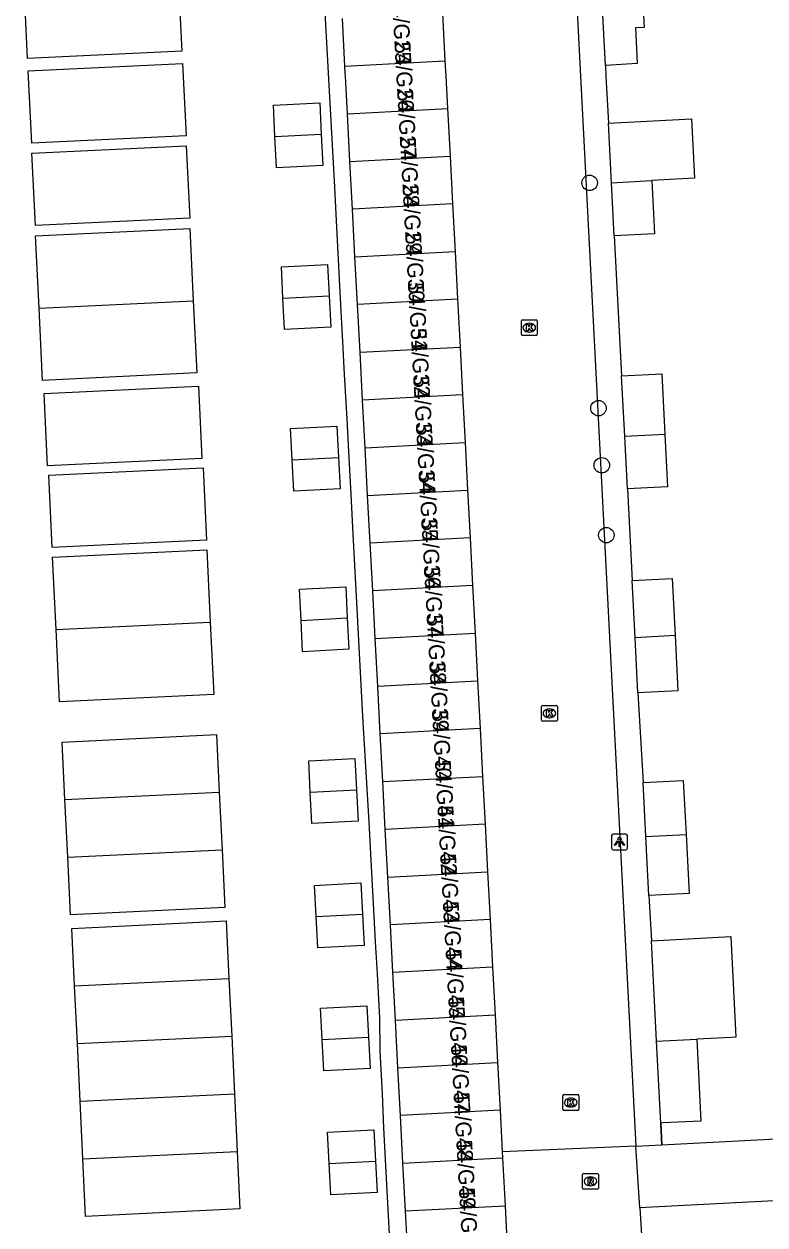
# Model space of a CAD drawing. Extents: x 158087 to 159494, y 382905 to 383981.
# Drawn here: x 158903.3 to 158950.2, y 383427.4 to 383503.3 of the extents above; entities that cross this region are included whole.
import ezdxf

# ---------------------------------------------------------------- set-up
doc = ezdxf.new("R2010")
doc.units = 0
for name, color, linetype in [('IMGEO_Boom', 7, 'Continuous'), ('IMGEO_Kolk', 7, 'Continuous'), ('IMGEO_Lichtpunt', 7, 'Continuous'), ('IMGEO_Muur', 7, 'Continuous'), ('IMGEO_Pand', 7, 'Continuous'), ('IMGEO_Pand_nummerreeks', 7, 'Continuous'), ('IMGEO_Pand_vergunning_verleend', 7, 'Continuous'), ('IMGEO_Rijbaan_lokaal_open', 7, 'Continuous'), ('IMGEO_Rioolput', 7, 'Continuous'), ('IMGEO_Voetpad_open', 7, 'Continuous')]:
    doc.layers.add(name, color=color, linetype=linetype)

msp = doc.modelspace()

# ---------------------------------------------------------------- linework, layer by layer
at = {"layer": 'IMGEO_Boom'}
for centre in [(158939.06, 383493.255), (158939.619, 383479.012), (158939.829, 383475.405), (158940.117, 383470.985)]:
    msp.add_circle(centre, 0.489, dxfattribs=at)
at = {"layer": 'IMGEO_Kolk'}
for p, q in [((158934.745, 383483.678), (158934.745, 383484.53)), ((158934.82, 383484.604), (158935.672, 383484.604)), ((158935.233, 383484.384), (158935.258, 383484.384)), ((158935.746, 383484.53), (158935.746, 383483.678)), ((158935.672, 383483.604), (158934.82, 383483.604)), ((158935.256, 383483.824), (158935.231, 383483.824)), ((158936.018, 383459.293), (158936.018, 383460.145)), ((158936.093, 383460.219), (158936.945, 383460.219)), ((158936.506, 383459.999), (158936.531, 383459.999)), ((158937.019, 383460.145), (158937.019, 383459.293)), ((158936.945, 383459.219), (158936.093, 383459.219)), ((158936.529, 383459.439), (158936.504, 383459.439)), ((158937.37, 383434.692), (158937.37, 383435.544)), ((158937.445, 383435.618), (158938.297, 383435.618)), ((158937.858, 383435.398), (158937.883, 383435.398)), ((158938.371, 383435.544), (158938.371, 383434.692)), ((158938.297, 383434.618), (158937.445, 383434.618)), ((158937.881, 383434.838), (158937.856, 383434.838))]:
    msp.add_line(p, q, dxfattribs=at)
for points in [[(158934.745, 383483.678), (158934.745, 383484.53)], [(158934.82, 383484.604), (158935.672, 383484.604)], [(158935.066, 383484.304), (158935.189, 383484.304), (158935.189, 383484.153), (158935.319, 383484.304), (158935.483, 383484.304), (158935.337, 383484.153), (158935.49, 383483.904), (158935.338, 383483.904), (158935.253, 383484.068), (158935.189, 383484.001), (158935.189, 383483.904), (158935.066, 383483.904), (158935.066, 383484.304)], [(158935.746, 383484.53), (158935.746, 383483.678)], [(158935.672, 383483.604), (158934.82, 383483.604)], [(158936.018, 383459.293), (158936.018, 383460.145)], [(158936.093, 383460.219), (158936.945, 383460.219)], [(158936.339, 383459.919), (158936.462, 383459.919), (158936.462, 383459.768), (158936.592, 383459.919), (158936.756, 383459.919), (158936.61, 383459.768), (158936.763, 383459.519), (158936.611, 383459.519), (158936.526, 383459.683), (158936.462, 383459.616), (158936.462, 383459.519), (158936.339, 383459.519), (158936.339, 383459.919)], [(158937.019, 383460.145), (158937.019, 383459.293)], [(158936.945, 383459.219), (158936.093, 383459.219)], [(158937.37, 383434.692), (158937.37, 383435.544)], [(158937.445, 383435.618), (158938.297, 383435.618)], [(158937.691, 383435.318), (158937.814, 383435.318), (158937.814, 383435.167), (158937.944, 383435.318), (158938.108, 383435.318), (158937.962, 383435.167), (158938.115, 383434.918), (158937.963, 383434.918), (158937.878, 383435.082), (158937.814, 383435.015), (158937.814, 383434.918), (158937.691, 383434.918), (158937.691, 383435.318)], [(158938.371, 383435.544), (158938.371, 383434.692)], [(158938.297, 383434.618), (158937.445, 383434.618)]]:
    msp.add_lwpolyline(points, dxfattribs=at)
for centre, start, end in [((158934.822, 383484.528), 91.55205, 178.44795), ((158934.822, 383484.528), 91.55205, 178.44795), ((158935.67, 383484.528), 1.55205, 88.44795), ((158935.67, 383484.528), 1.55205, 88.44795), ((158934.822, 383483.68), 181.55205, 268.44795), ((158934.822, 383483.68), 181.55205, 268.44795), ((158935.67, 383483.68), 271.55205, 358.44795), ((158935.67, 383483.68), 271.55205, 358.44795), ((158936.095, 383460.143), 91.55205, 178.44795), ((158936.095, 383460.143), 91.55205, 178.44795), ((158936.943, 383460.143), 1.55205, 88.44795), ((158936.943, 383460.143), 1.55205, 88.44795), ((158936.095, 383459.295), 181.55205, 268.44795), ((158936.095, 383459.295), 181.55205, 268.44795), ((158936.943, 383459.295), 271.55205, 358.44795), ((158936.943, 383459.295), 271.55205, 358.44795), ((158937.447, 383435.542), 91.55205, 178.44795), ((158937.447, 383435.542), 91.55205, 178.44795), ((158938.295, 383435.542), 1.55205, 88.44795), ((158938.295, 383435.542), 1.55205, 88.44795), ((158937.447, 383434.694), 181.55205, 268.44795), ((158937.447, 383434.694), 181.55205, 268.44795), ((158938.295, 383434.694), 271.55205, 358.44795), ((158938.295, 383434.694), 271.55205, 358.44795)]:
    msp.add_arc(centre, 0.0765, start, end, dxfattribs=at)
for centre, major_axis, ratio, start_param, end_param in [((158935.232, 383484.104), (-0.387, 0.002), 0.722429, 4.712389, 7.853982), ((158935.257, 383484.104), (-0.39, 0.002), 0.717154, 1.570796, 4.712389), ((158936.505, 383459.719), (-0.387, 0.002), 0.722429, 4.712389, 7.853982), ((158936.53, 383459.719), (-0.39, 0.002), 0.717154, 1.570796, 4.712389), ((158937.857, 383435.118), (-0.387, 0.002), 0.722429, 4.712389, 7.853982), ((158937.882, 383435.118), (-0.39, 0.002), 0.717154, 1.570796, 4.712389)]:
    msp.add_ellipse(centre, major_axis=major_axis, ratio=ratio, start_param=start_param, end_param=end_param, dxfattribs=at)
at = {"layer": 'IMGEO_Lichtpunt'}
for p, q in [((158941.356, 383452.091), (158940.548, 383452.091)), ((158941.356, 383452.091), (158940.548, 383452.091)), ((158940.454, 383451.996), (158940.454, 383451.189)), ((158940.454, 383451.996), (158940.454, 383451.189)), ((158941.45, 383451.189), (158941.45, 383451.996)), ((158941.45, 383451.189), (158941.45, 383451.996)), ((158940.548, 383451.095), (158941.356, 383451.095)), ((158940.548, 383451.095), (158941.356, 383451.095))]:
    msp.add_line(p, q, dxfattribs=at)
for points in [[(158940.828, 383451.66), (158940.867, 383451.632), (158940.679, 383451.37), (158940.641, 383451.397), (158940.828, 383451.66)], [(158940.93, 383451.612), (158940.977, 383451.612), (158940.977, 383451.29), (158940.93, 383451.29), (158940.93, 383451.612)], [(158941.04, 383451.632), (158941.078, 383451.659), (158941.265, 383451.397), (158941.226, 383451.369), (158941.04, 383451.632)]]:
    msp.add_lwpolyline(points, dxfattribs=at)
msp.add_circle((158940.953, 383451.794), 0.0994, dxfattribs=at)
for centre, start, end in [((158940.548, 383451.996), 90, 180), ((158940.548, 383451.996), 90, 180), ((158941.356, 383451.996), 0, 90), ((158941.356, 383451.996), 0, 90), ((158940.548, 383451.189), 180, 270), ((158940.548, 383451.189), 180, 270), ((158941.356, 383451.189), 270, 0), ((158941.356, 383451.189), 270, 360)]:
    msp.add_arc(centre, 0.0946, start, end, dxfattribs=at)
at = {"layer": 'IMGEO_Muur'}
msp.add_lwpolyline([(158943.633, 383432.442), (158943.562, 383433.819)], dxfattribs=at)
at = {"layer": 'IMGEO_Pand'}
for points in [[(158940.066, 383500.685), (158939.792, 383505.866), (158939.612, 383509.379)], [(158942.15, 383509.514), (158942.504, 383503.083), (158941.956, 383503.051), (158942.077, 383500.804), (158940.066, 383500.685)], [(158923.584, 383500.637), (158923.424, 383503.652)], [(158929.756, 383503.988), (158929.915, 383500.972)], [(158923.584, 383500.637), (158929.915, 383500.972)], [(158923.744, 383497.621), (158923.618, 383500), (158923.608, 383500.194), (158923.584, 383500.637)], [(158929.915, 383500.972), (158929.966, 383500), (158930.073, 383497.957)], [(158923.744, 383497.621), (158930.073, 383497.957)], [(158923.904, 383494.606), (158923.744, 383497.621)], [(158930.073, 383497.957), (158930.232, 383494.941)], [(158940.259, 383497.025), (158945.501, 383497.3), (158945.69, 383493.545), (158942.993, 383493.402)], [(158940.444, 383493.266), (158940.259, 383497.025)], [(158923.904, 383494.606), (158930.232, 383494.941)], [(158924.064, 383491.59), (158923.904, 383494.606)], [(158930.232, 383494.941), (158930.39, 383491.925)], [(158940.444, 383493.266), (158942.993, 383493.402)], [(158940.617, 383489.897), (158940.444, 383493.266)], [(158942.993, 383493.402), (158943.167, 383490.029), (158940.617, 383489.897)], [(158930.39, 383491.925), (158924.064, 383491.59)], [(158924.223, 383488.575), (158924.064, 383491.59)], [(158930.39, 383491.925), (158930.549, 383488.91)], [(158924.223, 383488.575), (158930.549, 383488.91)], [(158924.383, 383485.559), (158924.223, 383488.575)], [(158930.549, 383488.91), (158930.707, 383485.894)], [(158930.707, 383485.894), (158924.383, 383485.559)], [(158924.543, 383482.544), (158924.383, 383485.559)], [(158930.707, 383485.894), (158930.866, 383482.879)], [(158924.543, 383482.544), (158930.866, 383482.879)], [(158924.703, 383479.528), (158924.543, 383482.544)], [(158930.866, 383482.879), (158931.024, 383479.863)], [(158941.087, 383481.051), (158943.618, 383481.182), (158943.815, 383477.358)], [(158941.285, 383477.224), (158941.087, 383481.051)], [(158931.024, 383479.863), (158924.703, 383479.528)], [(158924.863, 383476.513), (158924.703, 383479.528)], [(158931.024, 383479.863), (158931.183, 383476.848)], [(158943.815, 383477.358), (158941.285, 383477.224)], [(158941.456, 383473.905), (158941.285, 383477.224)], [(158943.815, 383477.358), (158943.987, 383474.035), (158941.456, 383473.905)], [(158924.863, 383476.513), (158931.183, 383476.848)], [(158925.022, 383473.497), (158924.863, 383476.513)], [(158931.183, 383476.848), (158931.341, 383473.832)], [(158925.022, 383473.497), (158931.341, 383473.832)], [(158925.182, 383470.482), (158925.022, 383473.497)], [(158931.341, 383473.832), (158931.5, 383470.817)], [(158931.5, 383470.817), (158925.182, 383470.482)], [(158925.342, 383467.466), (158925.182, 383470.482)], [(158931.5, 383470.817), (158931.658, 383467.801)], [(158941.751, 383468.123), (158944.283, 383468.253), (158944.47, 383464.632)], [(158941.938, 383464.498), (158941.751, 383468.123)], [(158931.658, 383467.801), (158925.342, 383467.466)], [(158925.502, 383464.451), (158925.342, 383467.466)], [(158931.658, 383467.801), (158931.817, 383464.785)], [(158925.502, 383464.451), (158931.817, 383464.785)], [(158925.662, 383461.435), (158925.502, 383464.451)], [(158931.817, 383464.785), (158931.975, 383461.77)], [(158944.47, 383464.632), (158941.938, 383464.498)], [(158942.117, 383461.021), (158941.938, 383464.498)], [(158944.47, 383464.632), (158944.649, 383461.152), (158942.117, 383461.021)], [(158925.662, 383461.435), (158931.975, 383461.77)], [(158925.821, 383458.42), (158925.662, 383461.435)], [(158931.975, 383461.77), (158932.134, 383458.754)], [(158932.134, 383458.754), (158925.821, 383458.42)], [(158925.981, 383455.404), (158925.821, 383458.42)], [(158932.134, 383458.754), (158932.292, 383455.739)], [(158925.981, 383455.404), (158932.292, 383455.739)], [(158926.141, 383452.389), (158925.981, 383455.404)], [(158932.292, 383455.739), (158932.451, 383452.723)], [(158942.443, 383455.355), (158944.982, 383455.486), (158945.158, 383452.069)], [(158942.619, 383451.935), (158942.443, 383455.355)], [(158932.451, 383452.723), (158926.141, 383452.389)], [(158926.301, 383449.373), (158926.141, 383452.389)], [(158932.451, 383452.723), (158932.609, 383449.708)], [(158942.619, 383451.935), (158945.158, 383452.069)], [(158945.158, 383452.069), (158945.351, 383448.331), (158942.812, 383448.199)], [(158942.812, 383448.199), (158942.619, 383451.935)], [(158926.301, 383449.373), (158932.609, 383449.708)], [(158926.461, 383446.358), (158926.301, 383449.373)], [(158932.609, 383449.708), (158932.768, 383446.692)], [(158932.768, 383446.692), (158926.461, 383446.358)], [(158926.62, 383443.342), (158926.461, 383446.358)], [(158932.768, 383446.692), (158932.926, 383443.677)], [(158942.964, 383445.351), (158947.983, 383445.613), (158948.315, 383439.252), (158948.039, 383439.239), (158945.833, 383439.134)], [(158943.295, 383438.999), (158943.096, 383442.804), (158942.964, 383445.351)], [(158932.926, 383443.677), (158926.62, 383443.342)], [(158932.926, 383443.677), (158933.085, 383440.661)], [(158926.78, 383440.327), (158926.62, 383443.342)], [(158926.78, 383440.327), (158933.085, 383440.661)], [(158933.085, 383440.661), (158933.243, 383437.645)], [(158926.94, 383437.311), (158926.78, 383440.327)], [(158943.295, 383438.999), (158945.833, 383439.134)], [(158945.833, 383439.134), (158946.1, 383433.95), (158943.718, 383433.827), (158943.562, 383433.819)], [(158943.562, 383433.819), (158943.295, 383438.999)], [(158926.94, 383437.311), (158933.243, 383437.645)], [(158933.243, 383437.645), (158933.402, 383434.63)], [(158927.1, 383434.296), (158926.94, 383437.311)], [(158933.402, 383434.63), (158927.1, 383434.296)], [(158933.402, 383434.63), (158933.54, 383431.998)], [(158927.259, 383431.28), (158927.1, 383434.296)], [(158927.259, 383431.28), (158933.56, 383431.614)], [(158933.54, 383431.998), (158933.56, 383431.614)], [(158933.56, 383431.614), (158933.719, 383428.599)], [(158927.419, 383428.265), (158927.259, 383431.28)], [(158927.419, 383428.265), (158933.719, 383428.599)], [(158933.719, 383428.599), (158933.877, 383425.583)], [(158927.579, 383425.249), (158927.419, 383428.265)]]:
    msp.add_lwpolyline(points, dxfattribs=at)
at = {"layer": 'IMGEO_Pand_vergunning_verleend'}
for points in [[(158913.051, 383506.156), (158913.27, 383501.587), (158903.512, 383501.12), (158903.293, 383505.689)], [(158903.562, 383500.337), (158913.32, 383500.804), (158913.539, 383496.234), (158903.781, 383495.767), (158903.562, 383500.337)], [(158919.164, 383496.194), (158919.063, 383498.174), (158921.991, 383498.323), (158922.092, 383496.343)], [(158919.164, 383496.194), (158922.092, 383496.343)], [(158922.092, 383496.343), (158922.192, 383494.363), (158919.265, 383494.214), (158919.164, 383496.194)], [(158903.794, 383495.129), (158913.552, 383495.596), (158913.771, 383491.026), (158904.013, 383490.56), (158903.794, 383495.129)], [(158904.241, 383485.34), (158904.022, 383489.909), (158913.78, 383490.376), (158913.999, 383485.807)], [(158919.667, 383485.958), (158919.566, 383487.938), (158922.494, 383488.087), (158922.595, 383486.107)], [(158904.241, 383485.34), (158913.999, 383485.807)], [(158913.999, 383485.807), (158914.217, 383481.237), (158904.46, 383480.77), (158904.241, 383485.34)], [(158919.667, 383485.958), (158922.595, 383486.107)], [(158922.595, 383486.107), (158922.695, 383484.128), (158919.768, 383483.979), (158919.667, 383485.958)], [(158904.563, 383479.932), (158914.321, 383480.399), (158914.54, 383475.829), (158904.782, 383475.362), (158904.563, 383479.932)], [(158920.253, 383475.754), (158920.152, 383477.734), (158923.08, 383477.883), (158923.18, 383475.903)], [(158920.253, 383475.754), (158923.18, 383475.903)], [(158923.18, 383475.903), (158923.281, 383473.924), (158920.353, 383473.775), (158920.253, 383475.754)], [(158904.86, 383474.774), (158914.618, 383475.241), (158914.837, 383470.672), (158905.079, 383470.205), (158904.86, 383474.774)], [(158905.316, 383465.015), (158905.097, 383469.585), (158914.855, 383470.052), (158915.074, 383465.482)], [(158920.812, 383465.6), (158920.711, 383467.58), (158923.639, 383467.729), (158923.739, 383465.749)], [(158920.812, 383465.6), (158923.739, 383465.749)], [(158923.739, 383465.749), (158923.84, 383463.769), (158920.913, 383463.62), (158920.812, 383465.6)], [(158905.316, 383465.015), (158915.074, 383465.482)], [(158915.074, 383465.482), (158915.293, 383460.913), (158905.535, 383460.446), (158905.316, 383465.015)], [(158905.883, 383454.268), (158905.708, 383457.91), (158915.466, 383458.376), (158915.641, 383454.735)], [(158921.395, 383454.736), (158921.295, 383456.716), (158924.222, 383456.865), (158924.323, 383454.885)], [(158905.883, 383454.268), (158915.641, 383454.735)], [(158915.641, 383454.735), (158915.815, 383451.094)], [(158921.395, 383454.736), (158924.323, 383454.885)], [(158924.323, 383454.885), (158924.424, 383452.905), (158921.496, 383452.756), (158921.395, 383454.736)], [(158906.057, 383450.627), (158905.883, 383454.268)], [(158906.057, 383450.627), (158915.815, 383451.094)], [(158915.815, 383451.094), (158915.989, 383447.453), (158906.231, 383446.986), (158906.057, 383450.627)], [(158921.771, 383446.869), (158921.67, 383448.848), (158924.597, 383448.997), (158924.698, 383447.018)], [(158921.771, 383446.869), (158924.698, 383447.018)], [(158924.698, 383447.018), (158924.799, 383445.038), (158921.871, 383444.889), (158921.771, 383446.869)], [(158906.493, 383442.489), (158906.318, 383446.131), (158916.076, 383446.597), (158916.25, 383442.956)], [(158906.493, 383442.489), (158916.25, 383442.956)], [(158916.25, 383442.956), (158916.425, 383439.315)], [(158906.667, 383438.848), (158906.493, 383442.489)], [(158922.152, 383439.101), (158922.052, 383441.081), (158924.979, 383441.23), (158925.08, 383439.25)], [(158906.667, 383438.848), (158916.425, 383439.315)], [(158916.425, 383439.315), (158916.599, 383435.674)], [(158922.152, 383439.101), (158925.08, 383439.25)], [(158925.08, 383439.25), (158925.181, 383437.27), (158922.253, 383437.121), (158922.152, 383439.101)], [(158906.841, 383435.207), (158906.667, 383438.848)], [(158906.841, 383435.207), (158916.599, 383435.674)], [(158916.599, 383435.674), (158916.773, 383432.033)], [(158907.015, 383431.566), (158906.841, 383435.207)], [(158922.593, 383431.272), (158922.492, 383433.252), (158925.419, 383433.401), (158925.52, 383431.421)], [(158907.015, 383431.566), (158916.773, 383432.033)], [(158916.773, 383432.033), (158916.947, 383428.392), (158907.189, 383427.925), (158907.015, 383431.566)], [(158922.593, 383431.272), (158925.52, 383431.421)], [(158925.52, 383431.421), (158925.621, 383429.441), (158922.693, 383429.292), (158922.593, 383431.272)]]:
    msp.add_lwpolyline(points, dxfattribs=at)
at = {"layer": 'IMGEO_Rijbaan_lokaal_open'}
for points in [[(158937.365, 383553.243), (158935.766, 383552.9), (158938.491, 383500), (158941.975, 383432.354)], [(158943.633, 383432.442), (158955.674, 383433.083)], [(158941.975, 383432.354), (158933.54, 383431.998)], [(158941.975, 383432.354), (158943.633, 383432.442)], [(158942.233, 383428.468), (158941.975, 383432.354)], [(158952.348, 383428.984), (158942.233, 383428.468)], [(158942.233, 383428.468), (158944.391, 383393.87), (158950.13, 383374.942)]]:
    msp.add_lwpolyline(points, dxfattribs=at)
at = {"layer": 'IMGEO_Rioolput'}
for p, q in [((158938.614, 383429.713), (158938.614, 383430.565)), ((158938.689, 383430.639), (158939.541, 383430.639)), ((158939.102, 383430.419), (158939.127, 383430.419)), ((158939.615, 383430.565), (158939.615, 383429.713)), ((158939.541, 383429.639), (158938.689, 383429.639)), ((158939.125, 383429.859), (158939.1, 383429.859))]:
    msp.add_line(p, q, dxfattribs=at)
for points in [[(158938.614, 383429.713), (158938.614, 383430.565)], [(158938.689, 383430.639), (158939.541, 383430.639)], [(158939.203, 383430.337), (158938.951, 383430.339), (158938.951, 383429.939)], [(158938.951, 383429.939), (158939.075, 383429.939), (158939.075, 383430.101), (158939.086, 383430.101)], [(158939.129, 383430.258), (158939.075, 383430.258), (158939.075, 383430.177)], [(158939.075, 383430.177), (158939.127, 383430.177)], [(158939.133, 383430.072), (158939.204, 383429.939), (158939.344, 383429.939), (158939.279, 383430.065)], [(158939.615, 383430.565), (158939.615, 383429.713)], [(158939.541, 383429.639), (158938.689, 383429.639)]]:
    msp.add_lwpolyline(points, dxfattribs=at)
for centre, radius, start, end in [((158938.691, 383430.563), 0.0765, 91.55205, 178.44795), ((158938.691, 383430.563), 0.0765, 91.55205, 178.44795), ((158939.085, 383430.048), 0.0533, 26.02933, 88.69889), ((158939.111, 383430.366), 0.19, 274.7715, 282.96867), ((158939.135, 383430.162), 0.0964, 77.00612, 93.18647), ((158939.149, 383430.219), 0.0378, 276.66336, 79.67722), ((158939.202, 383430.227), 0.109, 350.36119, 89.41601), ((158939.2, 383430.227), 0.112, 277.58423, 350.98172), ((158939.184, 383430.012), 0.108, 29.51342, 73.79051), ((158939.539, 383430.563), 0.0765, 1.55205, 88.44795), ((158939.539, 383430.563), 0.0765, 1.55205, 88.44795), ((158938.691, 383429.715), 0.0765, 181.55205, 268.44795), ((158938.691, 383429.715), 0.0765, 181.55205, 268.44795), ((158939.539, 383429.715), 0.0765, 271.55205, 358.44795), ((158939.539, 383429.715), 0.0765, 271.55205, 358.44795)]:
    msp.add_arc(centre, radius, start, end, dxfattribs=at)
for centre, major_axis, ratio, start_param, end_param in [((158939.101, 383430.139), (-0.387, 0.002), 0.722429, 4.712389, 7.853982), ((158939.126, 383430.139), (-0.39, 0.002), 0.717154, 1.570796, 4.712389)]:
    msp.add_ellipse(centre, major_axis=major_axis, ratio=ratio, start_param=start_param, end_param=end_param, dxfattribs=at)
at = {"layer": 'IMGEO_Voetpad_open'}
for points in [[(158927.42, 383407.909), (158926.205, 383430.722), (158926.047, 383433.52), (158925.973, 383435.677), (158925.82, 383438.387), (158925.786, 383440.45), (158925.637, 383443.249), (158925.53, 383445.279), (158925.381, 383448.078), (158925.277, 383450.039), (158925.128, 383452.842), (158924.716, 383459.52), (158924.334, 383466.719), (158924.23, 383468.685), (158924.083, 383471.448), (158923.971, 383473.568), (158923.827, 383476.27), (158923.718, 383478.337), (158923.569, 383481.144), (158923.46, 383483.199), (158923.314, 383485.941), (158923.204, 383488.008), (158923.053, 383490.859), (158922.94, 383492.988), (158922.799, 383495.654), (158922.679, 383497.914), (158922.537, 383500.587), (158922.033, 383509.385)], [(158940.066, 383500.685), (158940.096, 383500), (158940.259, 383497.025)], [(158940.617, 383489.897), (158941.087, 383481.051)], [(158941.456, 383473.905), (158941.751, 383468.123)], [(158942.117, 383461.021), (158942.443, 383455.355)], [(158942.812, 383448.199), (158942.964, 383445.351)], [(158943.562, 383433.819), (158943.633, 383432.442)]]:
    msp.add_lwpolyline(points, dxfattribs=at)

# ---------------------------------------------------------------- texts
at = {"layer": 'IMGEO_Pand_nummerreeks'}
for s, p in [('54/G25', (158926.547, 383505.16)), ('54/G26', (158926.717, 383502.142)), ('54/G27', (158926.887, 383499.125)), ('54/G28', (158927.057, 383496.105)), ('54/G29', (158927.226, 383493.094)), ('54/G30', (158927.397, 383490.07)), ('54/G31', (158927.573, 383486.946)), ('54/G32', (158927.736, 383484.045)), ('54/G33', (158927.906, 383481.021)), ('54/G34', (158928.076, 383478.004)), ('54/G35', (158928.246, 383474.986)), ('54/G36', (158928.416, 383471.969)), ('54/G37', (158928.586, 383468.952)), ('54/G38', (158928.756, 383465.931)), ('54/G39', (158928.925, 383462.92)), ('54/G40', (158929.096, 383459.897)), ('54/G41', (158929.271, 383456.772)), ('54/G42', (158929.435, 383453.871)), ('54/G43', (158929.605, 383450.848)), ('54/G44', (158929.775, 383447.83)), ('54/G45', (158929.945, 383444.813)), ('54/G46', (158930.115, 383441.796)), ('54/G47', (158930.285, 383438.778)), ('54/G48', (158930.455, 383435.758)), ('54/G49', (158930.624, 383432.747)), ('54/G50', (158930.794, 383429.723))]:
    msp.add_text(s, height=1, rotation=273.22255, dxfattribs=at).set_placement(p)

doc.saveas('drawing.dxf')
